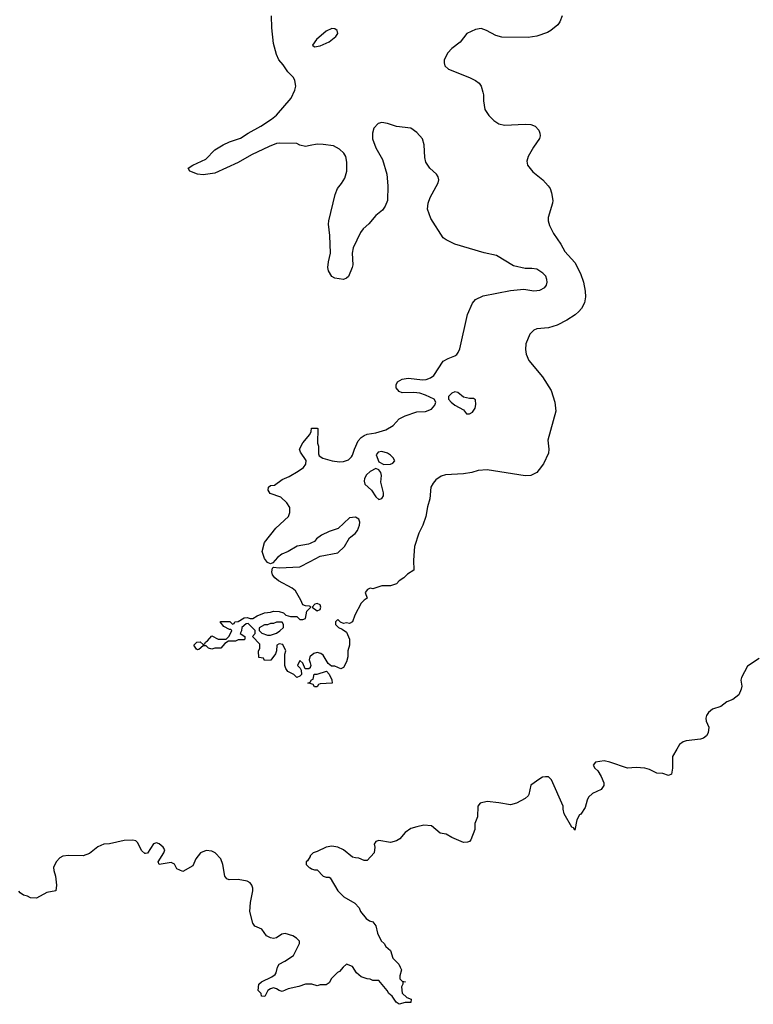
# Model space of a CAD drawing. Header units: inches. Extents: x 2293880 to 2522759, y 823965 to 1006879.
# Tile 317 of 325: x 2458016 to 2463030, y 908255 to 914985. Entities that reach past the tile are written whole.
import ezdxf

# ---------------------------------------------------------------- set-up
doc = ezdxf.new("R2010")
doc.units = ezdxf.units.IN
doc.header["$MEASUREMENT"] = 0
for name, color, linetype in [('C4950', 7, 'Continuous'), ('C4951', 7, 'Continuous'), ('C4960', 7, 'Continuous'), ('C4961', 7, 'Continuous')]:
    doc.layers.add(name, color=color, linetype=linetype)

msp = doc.modelspace()

# ---------------------------------------------------------------- linework, layer by layer
at = {"layer": 'C4950', "color": 5, "elevation": 60}
for points in [[(2460000, 908393), (2459970, 908393.2), (2459923.5, 908376.5), (2459850, 908361.2), (2459810, 908344), (2459790, 908348.7), (2459770, 908362), (2459750, 908368), (2459730, 908362), (2459712, 908350), (2459690.9, 908309.1), (2459668, 908310), (2459666, 908330), (2459646, 908350), (2459650, 908392), (2459668, 908410), (2459738, 908442), (2459761.2, 908458.8), (2459769.3, 908470.7), (2459777.2, 908510), (2459789.4, 908530.6), (2459828, 908550), (2459888, 908590), (2459928, 908670), (2459927.3, 908687.3), (2459908.4, 908708.4), (2459883.1, 908723.1), (2459830, 908739), (2459806.4, 908733.6), (2459770, 908708.7), (2459750, 908705.2), (2459729.3, 908709.3), (2459703.3, 908723.3), (2459670, 908768.7), (2459622, 908790), (2459609, 908810), (2459589, 908890), (2459593.2, 908950), (2459609.5, 909030.5), (2459609.5, 909050), (2459602, 909070), (2459590, 909086), (2459570, 909097), (2459510, 909107.3), (2459447, 909107), (2459432.1, 909112.1), (2459417.2, 909130), (2459405.2, 909210), (2459389.4, 909250), (2459352.7, 909290), (2459330, 909300.9), (2459290, 909306.6), (2459251, 909290), (2459220.7, 909250), (2459198.8, 909201.2), (2459130, 909162), (2459090, 909182), (2459073.2, 909213.2), (2459050, 909224), (2458968, 909210), (2458961.2, 909230), (2459002, 909290), (2459008, 909310), (2458995.3, 909330), (2458970, 909353.2), (2458950, 909359.3), (2458930, 909352.3), (2458890, 909288.7), (2458874.8, 909285.2), (2458870, 909285.2), (2458850, 909305.2), (2458821, 909361), (2458810, 909372.3), (2458790, 909378), (2458730, 909376), (2458630, 909352.7), (2458590, 909349.2), (2458550, 909332.3), (2458493.2, 909286.8), (2458450.6, 909269.4), (2458350, 909272.8), (2458310, 909268), (2458290, 909256.9), (2458265.7, 909230), (2458247.2, 909190), (2458248.7, 909168.7), (2458260.5, 909130), (2458266.8, 909070), (2458262, 909030), (2458201.4, 909018.6), (2458130, 908981.2), (2458090, 908984), (2458070, 908995.3), (2458042, 909002), (2458018, 909018), (2458009.4, 909029.4)], [(2460000, 909266.4), (2459983.6, 909236.4), (2459974, 909230), (2459974, 909210), (2459994, 909190), (2460000, 909187)]]:
    msp.add_lwpolyline(points, dxfattribs=at)
at = {"layer": 'C4951', "color": 5, "elevation": 40}
for points in [[(2460000, 914123.9), (2459970, 914118.4), (2459930, 914127), (2459910, 914139.5), (2459790, 914141.1), (2459770, 914138), (2459721, 914119), (2459599.5, 914060.5), (2459510, 914007.6), (2459350, 913936), (2459270, 913925.2), (2459230, 913928), (2459178, 913950), (2459168, 913970), (2459198, 913990), (2459287.7, 914032.3), (2459350, 914094.9), (2459406.6, 914130), (2459449.3, 914150), (2459525.5, 914174.5), (2459578, 914210), (2459664.1, 914255.9), (2459735.8, 914304.2), (2459770, 914332.4), (2459872.3, 914447.7), (2459897.2, 914502.7), (2459902, 914530), (2459896.9, 914570), (2459886, 914590), (2459848.9, 914628.9), (2459816.5, 914676.5), (2459786, 914710), (2459770, 914746), (2459750, 914822), (2459738.4, 914930), (2459736.2, 915010)], [(2460000, 911405.1), (2459990, 911401.2), (2459913.2, 911386.8), (2459850, 911349.3), (2459808.2, 911331.8), (2459778, 911310), (2459746.4, 911273.6), (2459730, 911266), (2459710, 911274), (2459690, 911302), (2459674, 911350), (2459689.6, 911410.4), (2459766, 911510), (2459852.7, 911590), (2459862.5, 911617.5), (2459862, 911650), (2459842, 911682), (2459800.9, 911720.9), (2459727.3, 911747.3), (2459714, 911770), (2459715.3, 911790), (2459730, 911801), (2459756.5, 911803.5), (2459810, 911842.8), (2459857.5, 911862.5), (2459920.1, 911899.9), (2459954.8, 911925.2), (2459972.5, 911947.5), (2459972.9, 911972.9), (2459935.3, 912030), (2459928, 912050), (2459950, 912092), (2459998, 912150), (2460000, 912154)], [(2460000, 910974), (2459996.4, 910976.4), (2459970, 910978), (2459950, 910986), (2459937.5, 911017.5), (2459900.2, 911080.2), (2459879.1, 911099.1), (2459784, 911150), (2459759.3, 911170), (2459743.7, 911190), (2459739.3, 911210), (2459743.1, 911236.9), (2459750, 911242), (2459790, 911238.8), (2459930, 911244.7), (2460000, 911281)], [(2460000, 910556), (2459992, 910548), (2459968, 910548), (2459950, 910586), (2459930, 910606), (2459914, 910570), (2459932.7, 910552.7), (2459939.6, 910539.6), (2459942, 910510), (2459930, 910498), (2459910, 910488), (2459888.8, 910508.9), (2459848, 910530), (2459835.3, 910550), (2459828, 910570), (2459828.4, 910648.4), (2459835.3, 910670), (2459814, 910714), (2459790, 910718), (2459774, 910710), (2459772, 910670), (2459764.7, 910650), (2459732.7, 910607.3), (2459690, 910606), (2459682, 910622), (2459650, 910626), (2459648.4, 910668.4), (2459658, 910690), (2459656.4, 910716.4), (2459606, 910770), (2459626, 910790), (2459626, 910810), (2459578, 910858), (2459563.6, 910856.4), (2459534, 910830), (2459531.6, 910808.4), (2459522, 910790), (2459554, 910770), (2459554, 910750), (2459550, 910746), (2459510, 910746), (2459490, 910738), (2459442, 910738), (2459418, 910722), (2459390, 910688.7), (2459350, 910688.7), (2459330, 910682), (2459306, 910690), (2459290, 910706), (2459270, 910706), (2459239.6, 910680.4), (2459230, 910678), (2459223.1, 910683.1), (2459206, 910710), (2459226, 910730), (2459250, 910732), (2459270, 910714), (2459282, 910718), (2459286, 910730), (2459300.4, 910739.6), (2459330, 910774), (2459371.3, 910751.3), (2459428, 910752), (2459448.4, 910771.6), (2459466, 910810), (2459458, 910818), (2459450, 910818), (2459410, 910838), (2459386, 910870), (2459390, 910871.3), (2459450.9, 910870.9), (2459470, 910854), (2459482, 910858), (2459486, 910870), (2459510, 910871.3), (2459550, 910896), (2459570, 910898), (2459590, 910891.3), (2459610, 910891.3), (2459638, 910910), (2459688, 910930), (2459730, 910934.8), (2459750, 910942.8), (2459790, 910940.7), (2459818, 910930), (2459834.4, 910914.4), (2459866, 910906), (2459910, 910904.7), (2459930, 910886), (2459950, 910884.7), (2459968.4, 910891.6), (2459978, 910942), (2460000, 910964)], [(2460000, 910631.6), (2459998, 910630), (2459994.8, 910610), (2460000, 910588.9)], [(2460000, 910446.9), (2459986, 910450), (2460000, 910457)]]:
    msp.add_lwpolyline(points, dxfattribs=at)
msp.add_lwpolyline([(2459770, 910868), (2459750, 910858), (2459730, 910858), (2459710, 910848.7), (2459690, 910848), (2459652.7, 910827.3), (2459652, 910810), (2459671.2, 910791.1), (2459710, 910778), (2459730, 910778), (2459750, 910784.7), (2459770, 910791.3), (2459793.2, 910806.8), (2459818, 910830), (2459818, 910850), (2459810, 910866)], close=True, dxfattribs=at)
at = {"layer": 'C4960', "color": 5, "elevation": 60}
for points in [[(2462507.1, 910000), (2462477.3, 909950), (2462478, 909870), (2462470, 909828), (2462450, 909819), (2462412.1, 909832.1), (2462370, 909834.5), (2462320.4, 909860.4), (2462288, 909870), (2462230, 909873.7), (2462169.7, 909869.7), (2462050, 909909.6), (2462010, 909918.7), (2461951.3, 909910), (2461936, 909890), (2461946, 909870), (2461966.8, 909850), (2461990, 909811.3), (2462007.3, 909770), (2462007.3, 909750), (2461990, 909724), (2461930, 909697.2), (2461904, 909670), (2461893.4, 909650), (2461879.9, 909600.1), (2461850, 909555.3), (2461842, 909550), (2461823.6, 909516.4), (2461810, 909446), (2461802, 909462), (2461790, 909466), (2461738, 909558), (2461729.4, 909589.4), (2461729.2, 909610), (2461650, 909788.7), (2461630, 909809), (2461610, 909809.4), (2461590, 909806.6), (2461570, 909796.2), (2461510, 909752.7), (2461496.3, 909690), (2461490, 909679), (2461470, 909661.2), (2461410.6, 909629.4), (2461370, 909619.3), (2461290, 909633.2), (2461210, 909640.7), (2461162.8, 909630), (2461147.7, 909610), (2461144, 909536), (2461127.3, 909490), (2461126.8, 909450), (2461099.8, 909380.2), (2461090, 909368), (2461076.9, 909363.1), (2461050, 909362), (2460970, 909395.3), (2460930, 909418), (2460890, 909424), (2460830, 909475.1), (2460778.6, 909478.6), (2460729.1, 909469.1), (2460690, 909456), (2460650, 909429), (2460613.2, 909386.8), (2460590, 909373.2), (2460550, 909362), (2460470, 909374), (2460450, 909368), (2460438, 909350), (2460442, 909330), (2460438, 909290), (2460390, 909238), (2460370, 909238), (2460334.6, 909254.6), (2460310, 909255.3), (2460290, 909262), (2460228, 909310), (2460190, 909329), (2460150, 909336), (2460110, 909329), (2460050, 909299), (2460022, 909290), (2460002, 909270), (2460000, 909266.4)], [(2460000, 909187), (2460010, 909182), (2460030, 909174), (2460050, 909174), (2460090, 909131.3), (2460110, 909124.7), (2460130, 909124.7), (2460138.8, 909118.8), (2460190, 909032), (2460232, 908990), (2460306.4, 908946.4), (2460335.3, 908915.3), (2460344.7, 908890), (2460382.8, 908842.8), (2460406.4, 908826.4), (2460430, 908818), (2460450, 908792), (2460461.4, 908741.4), (2460486, 908690), (2460506, 908670), (2460518, 908650), (2460550, 908622), (2460566.8, 908570), (2460606, 908530), (2460616, 908510), (2460624.7, 908490), (2460614, 908450), (2460614, 908430), (2460630, 908414), (2460652, 908410), (2460634, 908406), (2460634, 908394), (2460625.4, 908374.6), (2460630.9, 908330.9), (2460662, 908302), (2460692, 908290), (2460690, 908268.7), (2460650, 908268), (2460610, 908255.3), (2460589.2, 908269.2), (2460562, 908310), (2460538, 908330), (2460528, 908350), (2460470, 908418), (2460430, 908418), (2460410, 908428), (2460390, 908428.7), (2460350, 908442), (2460318, 908470), (2460290, 908514), (2460250, 908529), (2460226, 908510), (2460201, 908479), (2460187.5, 908472.5), (2460167.1, 908452.9), (2460147.5, 908432.5), (2460130, 908402), (2460110, 908388.7), (2460070, 908388), (2460050, 908382), (2460012.9, 908392.9), (2460000, 908393)]]:
    msp.add_lwpolyline(points, dxfattribs=at)
at = {"layer": 'C4961', "color": 5}
for points, elevation in [([(2461723.8, 915010), (2461707.7, 914970), (2461694, 914950), (2461644.9, 914910), (2461622.1, 914897.9), (2461550, 914872.2), (2461490, 914862.4), (2461310, 914866.2), (2461270, 914877.6), (2461207.3, 914910), (2461170, 914923.8), (2461130, 914917.3), (2461072.9, 914890), (2461026.3, 914830), (2460970, 914787.4), (2460941.9, 914758.2), (2460917, 914710), (2460915.8, 914690), (2460921.3, 914670), (2460946.8, 914646.8), (2461090, 914589), (2461130.4, 914570), (2461155.8, 914550), (2461170.3, 914530), (2461182, 914490), (2461186, 914470), (2461184.9, 914430), (2461194.4, 914370), (2461222, 914330), (2461255.5, 914295.5), (2461290, 914273.8), (2461330, 914264.4), (2461471.5, 914271.5), (2461510, 914268.8), (2461537.8, 914257.8), (2461563.7, 914230), (2461571.9, 914210), (2461573.1, 914190), (2461567.8, 914172.2), (2461526.8, 914113.2), (2461490.3, 914050), (2461482, 914018), (2461486.5, 913990), (2461524, 913944), (2461592.2, 913890), (2461628.4, 913850), (2461640.3, 913830), (2461650, 913801), (2461658.5, 913750), (2461656.5, 913730), (2461627.5, 913632.5), (2461628.1, 913610), (2461637, 913577), (2461663.5, 913523.5), (2461714.9, 913450), (2461741.4, 913401.4), (2461810, 913325.5), (2461848.4, 913250), (2461868.6, 913190), (2461881.6, 913130), (2461883.8, 913090), (2461875.5, 913050), (2461854.9, 913010), (2461836.4, 912990), (2461812.5, 912967.5), (2461755.8, 912930), (2461690, 912897.7), (2461630, 912877.7), (2461550, 912871.2), (2461530, 912863.1), (2461503.5, 912836.5), (2461475.3, 912770), (2461472.9, 912730), (2461478, 912698), (2461495.2, 912655.2), (2461590, 912544), (2461648.6, 912450), (2461672.3, 912370), (2461681.1, 912310), (2461626, 912110), (2461633.4, 912050), (2461630, 912022), (2461594.8, 911950), (2461566.8, 911910), (2461550, 911889.4), (2461510.3, 911869.7), (2461470, 911868.2), (2461210, 911907.2), (2461150, 911902.7), (2461106, 911890), (2461050, 911881.4), (2460926.3, 911873.7), (2460896.1, 911864), (2460861, 911839), (2460842, 911818), (2460825.5, 911790), (2460819, 911710), (2460803.7, 911656.3), (2460791.9, 911590), (2460770.3, 911530), (2460744.2, 911475.8), (2460715.2, 911384.8), (2460708, 911290), (2460710, 911222), (2460665.4, 911194.6), (2460642, 911170), (2460610, 911148.7), (2460590, 911128.7), (2460550, 911115.3), (2460490, 911115.3), (2460430, 911095.3), (2460410, 911099), (2460392, 911090), (2460378, 911070), (2460391, 911030), (2460370, 911018), (2460350, 910998), (2460305.5, 910914.5), (2460290, 910869.2), (2460270, 910859), (2460250, 910862), (2460230, 910858), (2460207.3, 910867.3), (2460190, 910886), (2460174, 910870), (2460174, 910850), (2460194, 910830), (2460219.8, 910819.8), (2460250, 910798), (2460270.4, 910750), (2460270.4, 910710), (2460259.1, 910670), (2460259.3, 910630), (2460250, 910595.3), (2460230, 910558), (2460210, 910548), (2460170, 910566), (2460147.3, 910567.3), (2460124.7, 910584.7), (2460090, 910642), (2460073.2, 910653.2), (2460050, 910659), (2460026.8, 910653.2), (2460000, 910631.6)], 40), ([(2460000, 912154), (2460008, 912170), (2460010, 912194), (2460050, 912194), (2460054, 912190), (2460052, 912090), (2460058, 912070), (2460056.9, 912016.9), (2460063.5, 912003.5), (2460087.5, 911987.5), (2460150.5, 911970.5), (2460202.5, 911962.5), (2460230, 911964), (2460262.9, 911977.1), (2460283, 911997), (2460291.3, 912008.7), (2460303.6, 912050), (2460330, 912106.8), (2460349.8, 912130.2), (2460370, 912142.4), (2460390, 912151.8), (2460450, 912160.3), (2460517.8, 912182.2), (2460568.1, 912211.8), (2460610, 912256.3), (2460650, 912276.3), (2460730, 912304), (2460790, 912307.3), (2460830, 912322.8), (2460854, 912350), (2460859, 912370), (2460848.7, 912390), (2460790, 912419.5), (2460751.5, 912431.5), (2460710, 912437), (2460630, 912434), (2460610, 912444), (2460589.5, 912469.5), (2460589.3, 912490), (2460597.2, 912510), (2460630, 912527.3), (2460670, 912534.4), (2460770, 912522.4), (2460794.5, 912525.5), (2460823.5, 912536.5), (2460846.1, 912553.9), (2460909.8, 912650.2), (2460945.2, 912670), (2460990, 912686.7), (2461002.9, 912697.1), (2461013.6, 912710), (2461023.9, 912736.1), (2461076.3, 912970), (2461110, 913047.3), (2461130, 913072.2), (2461182.8, 913097.2), (2461370, 913133.4), (2461462, 913142), (2461530, 913130.4), (2461570, 913135.8), (2461605.8, 913154.2), (2461617, 913170), (2461620.7, 913190), (2461619.7, 913210), (2461610.8, 913230.8), (2461591.9, 913251.8), (2461550, 913278.9), (2461515.6, 913284.4), (2461470, 913283.5), (2461390, 913301.7), (2461273.8, 913373.8), (2461191.2, 913391.1), (2460990, 913449.5), (2460930, 913479), (2460910, 913494), (2460825.8, 913625.8), (2460802.9, 913690), (2460807.6, 913730), (2460820.7, 913770), (2460876.9, 913870), (2460879.7, 913890), (2460876.3, 913910), (2460865.1, 913930), (2460818.7, 913970), (2460792.6, 914010), (2460783.9, 914043.9), (2460780.4, 914130), (2460768.1, 914170), (2460730, 914213.3), (2460690, 914244.2), (2460590, 914255), (2460530, 914276), (2460490, 914282.2), (2460464.8, 914275.2), (2460437.2, 914242.8), (2460426.5, 914210), (2460427.6, 914170), (2460449.2, 914109.2), (2460496.5, 914030), (2460524.6, 913930), (2460532.8, 913850), (2460530.3, 913750), (2460514.4, 913710), (2460496.3, 913683.7), (2460450, 913647), (2460401.6, 913590), (2460363.7, 913556.3), (2460344.4, 913530), (2460295.6, 913424.4), (2460288.6, 913390), (2460292.4, 913310), (2460288.3, 913291.7), (2460262.8, 913230), (2460250, 913217.2), (2460230, 913209.3), (2460170, 913219), (2460150, 913229), (2460127.3, 913267.3), (2460122.7, 913290), (2460126, 913330), (2460140.7, 913390), (2460136.2, 913510), (2460126.5, 913586.5), (2460129.7, 913610), (2460171.4, 913790), (2460187.3, 913830), (2460215.6, 913864.4), (2460238, 913902), (2460252.2, 913950), (2460252, 914012), (2460244.4, 914050), (2460231.5, 914071.5), (2460200.7, 914100.7), (2460161.5, 914121.5), (2460090, 914132.6), (2460050, 914133), (2460000, 914123.9)], 40), ([(2460000, 911281), (2460070, 911317.3), (2460190, 911340.7), (2460234.9, 911385.1), (2460270, 911442.8), (2460307.6, 911472.4), (2460325.4, 911494.6), (2460339.3, 911530), (2460341.2, 911550), (2460333.2, 911570), (2460310, 911585.2), (2460270, 911581.2), (2460191.9, 911508.1), (2460130, 911487.3), (2460078.4, 911461.6), (2460043.8, 911436.2), (2460030, 911419), (2460010.7, 911409.3), (2460000, 911405.1)], 40), ([(2460000, 910964), (2460006, 910970), (2460000, 910974)], 40), ([(2463070, 910618), (2462990, 910566), (2462948.4, 910490), (2462943.8, 910470), (2462950.5, 910430), (2462947.7, 910410), (2462930.4, 910369.6), (2462890, 910338), (2462850, 910321.6), (2462807.3, 910290), (2462750, 910271.5), (2462723.8, 910250), (2462710.4, 910230), (2462706.4, 910210), (2462708.4, 910190), (2462725.5, 910150), (2462722, 910110), (2462710.4, 910089.6), (2462690, 910074.5), (2462670, 910067.6), (2462570, 910056.9), (2462550, 910049.6), (2462524.9, 910030), (2462507.1, 910000)], 60), ([(2460000, 910588.9), (2460004.7, 910570), (2460002, 910558), (2460000, 910556)], 40), ([(2460000, 910457), (2460002, 910458), (2460010, 910474), (2460022, 910478), (2460027.3, 910512.7), (2460050, 910512), (2460112, 910532), (2460131.6, 910511.6), (2460150, 910474), (2460152, 910450), (2460070, 910446), (2460058, 910442), (2460050, 910426), (2460030, 910426), (2460022, 910442), (2460000, 910446.9)], 40)]:
    msp.add_lwpolyline(points, dxfattribs=dict(at, elevation=elevation))
at = {"layer": 'C4961', "color": 5, "elevation": 40}
for points in [[(2460150, 914923.7), (2460110, 914905.6), (2460044, 914850), (2460018, 914810), (2460030, 914798), (2460070, 914806.4), (2460130, 914834), (2460177, 914870), (2460189.4, 914890), (2460185.2, 914910), (2460170, 914922.7)], [(2460990, 912441.2), (2460970, 912433.2), (2460946.8, 912410), (2460946, 912390), (2460964.7, 912370), (2460990, 912351), (2461050, 912318), (2461070, 912292), (2461090, 912291.3), (2461110, 912302), (2461128.7, 912330), (2461133.6, 912353.6), (2461130, 912386), (2461116.4, 912396.4), (2461090, 912395.3), (2461050, 912404), (2461010, 912437.2)], [(2460490, 912034), (2460464.7, 912030), (2460451.3, 912010), (2460470, 911962), (2460505.4, 911945.4), (2460550, 911946), (2460565.6, 911954.4), (2460579, 911970), (2460569, 911990), (2460550, 912009), (2460530, 912021.2)], [(2460450, 911918), (2460410, 911897.2), (2460386, 911874), (2460373.4, 911850), (2460370.7, 911830), (2460374.8, 911810), (2460421, 911770), (2460450, 911724.7), (2460470, 911706), (2460490, 911711.3), (2460501.2, 911730), (2460502.7, 911750), (2460483.2, 911823.2), (2460489, 911869), (2460484, 911890), (2460470, 911908.7)], [(2460050, 910995.3), (2460034, 910990), (2460014, 910970), (2460050, 910944.7), (2460070, 910954), (2460074, 910970), (2460070, 910986)]]:
    msp.add_lwpolyline(points, close=True, dxfattribs=at)

doc.saveas('drawing.dxf')
